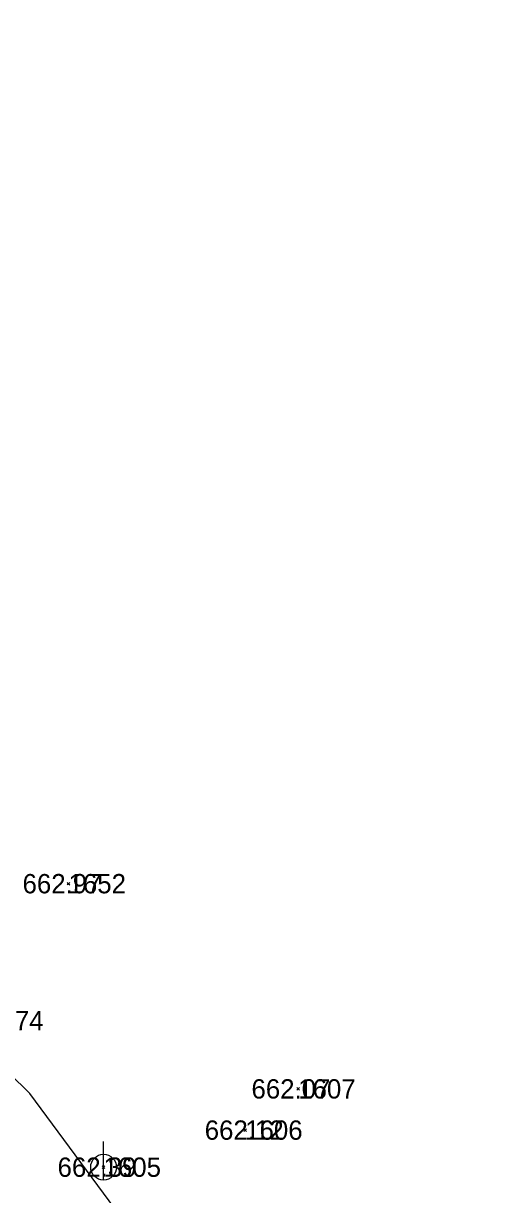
# Model space of a CAD drawing. Extents: x -844765 to -843273, y -997542 to -995529.
# Drawn here: x -844280.68 to -844262.07, y -996587.34 to -996541.86 of the extents above; entities that cross this region are included whole.
import ezdxf

# ---------------------------------------------------------------- set-up
doc = ezdxf.new("R2010")
doc.units = 0
for name, color, linetype in [('Doplněk polohopisu', 7, 'Continuous'), ('Osa', 7, 'Continuous'), ('Sítě podzemní nerozlišené', 7, 'Continuous'), ('Číslo bodu', 7, 'Continuous'), ('Řezy', 7, 'Continuous')]:
    doc.layers.add(name, color=color, linetype=linetype)

msp = doc.modelspace()

# ---------------------------------------------------------------- linework, layer by layer
at = {"layer": 'Doplněk polohopisu'}
msp.add_line((-844277.57, -996586.78), (-844277.57, -996585.28), dxfattribs=at)
msp.add_circle((-844277.57, -996586.28), 0.5, dxfattribs=at)
at = {"layer": 'Osa'}
msp.add_lwpolyline([(-844256.985, -996614.3), (-844264.955, -996604.805), (-844272.513, -996594.138), (-844280.435, -996583.425), (-844282.85, -996581.055), (-844288.34, -996572.812), (-844293.83, -996564.57), (-844300.425, -996547.97), (-844303.975, -996538.71), (-844307.525, -996529.45), (-844315.28, -996511.19), (-844322.67, -996492.595), (-844328.875, -996473.55)], dxfattribs=at)
at = {"layer": 'Sítě podzemní nerozlišené'}
for p, q in [((-844278.93, -996575.27), (-844278.98, -996575.22)), ((-844278.93, -996575.27), (-844278.98, -996575.32)), ((-844278.93, -996575.27), (-844278.88, -996575.22)), ((-844278.93, -996575.27), (-844278.88, -996575.32)), ((-844270.01, -996583.24), (-844270.06, -996583.19)), ((-844270.01, -996583.24), (-844269.96, -996583.19)), ((-844270.01, -996583.24), (-844270.06, -996583.29)), ((-844270.01, -996583.24), (-844269.96, -996583.29)), ((-844272.07, -996584.84), (-844272.12, -996584.79)), ((-844272.07, -996584.84), (-844272.12, -996584.89)), ((-844272.07, -996584.84), (-844272.02, -996584.79)), ((-844272.07, -996584.84), (-844272.02, -996584.89)), ((-844277.57, -996586.28), (-844277.62, -996586.23)), ((-844277.57, -996586.28), (-844277.62, -996586.33)), ((-844277.57, -996586.28), (-844277.52, -996586.23)), ((-844277.57, -996586.28), (-844277.52, -996586.33))]:
    msp.add_line(p, q, dxfattribs=at)

# ---------------------------------------------------------------- texts
at = {"layer": 'Číslo bodu'}
for s, p in [('1652', (-844278.93, -996575.645)), ('2574', (-844282.13, -996580.965)), ('1607', (-844270.01, -996583.615)), ('1606', (-844272.07, -996585.215)), ('1605', (-844277.57, -996586.655))]:
    msp.add_text(s, height=0.75, dxfattribs=at).set_placement(p)
at = {"layer": 'Řezy'}
for s, p in [('662.97', (-844280.716, -996575.645)), ('662.07', (-844271.826, -996583.615)), ('662.12', (-844273.641, -996585.215)), ('662.39', (-844279.356, -996586.655))]:
    msp.add_text(s, height=0.75, dxfattribs=at).set_placement(p)

doc.saveas('drawing.dxf')
